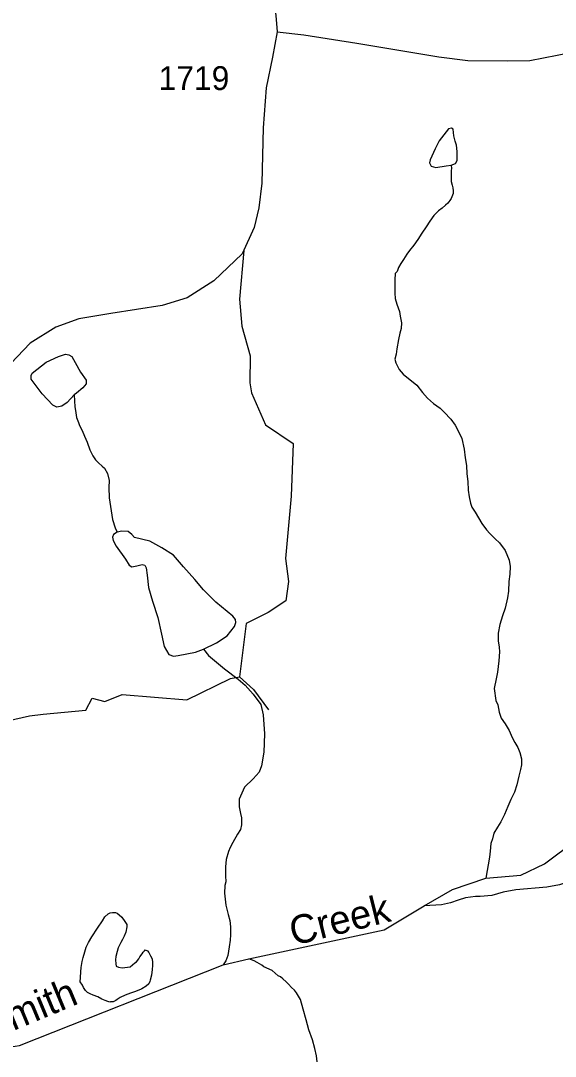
# Model space of a CAD drawing. Extents: x 2056842 to 2160602, y 826753 to 1016856.
# Drawn here: x 2107106 to 2109914, y 844990 to 850429 of the extents above; entities that cross this region are included whole.
import ezdxf

# ---------------------------------------------------------------- set-up
doc = ezdxf.new("R2010")
doc.units = 0
for name, color, linetype in [('Exist Hydrographic Creek Single Shore', 7, 'Continuous'), ('Exist Hydrographic Creek Single Shore Label', 7, 'Continuous'), ('Exist Hydrographic Misc Water Feature', 7, 'Continuous'), ('Exist Road Non-System Type 51', 7, 'Continuous'), ('Exist Road Secondary Structure Standard Bridge Number Label', 7, 'Continuous'), ('Exist Road Secondary Type 51 Attributed', 7, 'Continuous'), ('Exist Road Secondary Type 51 Number Label', 7, 'Continuous')]:
    doc.layers.add(name, color=color, linetype=linetype)

msp = doc.modelspace()

# ---------------------------------------------------------------- linework, layer by layer
at = {"layer": 'Exist Hydrographic Creek Single Shore'}
for points in [[(2108168.9, 845471), (2108304.5, 845502.1), (2109014.8, 845654.3), (2109225, 845779.8), (2109375, 845866), (2109549.9, 845924.8), (2109733, 845940.7), (2109857.9, 846000.5), (2110190.9, 846249.6), (2110472.9, 846650.6), (2110785.6, 846869.5), (2110900.7, 846967.7)], [(2103695.9, 845149.1), (2104458.1, 845073.1), (2104837, 844926), (2104962.9, 844867.6), (2105169.1, 844658.2), (2105448.9, 844512.5), (2105519.8, 844494.7), (2105603.4, 844482.1), (2105676.8, 844485.9), (2105748.2, 844511.2), (2106090.8, 844743.6), (2106604, 844955.3), (2106779.1, 844997.6), (2107100.6, 845047), (2108168.9, 845471)]]:
    msp.add_lwpolyline(points, dxfattribs=at)
at = {"layer": 'Exist Hydrographic Misc Water Feature'}
for points in [[(2109367.1, 849670.9), (2109389.6, 849679.4), (2109398.5, 849694.6), (2109398.5, 849742.7), (2109395.9, 849775.7), (2109388.3, 849795.9), (2109380.7, 849823.8), (2109378.2, 849859.3), (2109368.1, 849864.3), (2109352.9, 849861.8), (2109304.8, 849798.5), (2109283.2, 849756.6), (2109256.6, 849698.4), (2109254.1, 849681.9), (2109261.7, 849665.4), (2109285.8, 849657.8), (2109340.2, 849666.7), (2109367.1, 849670.9)], [(2109367.1, 849670.9), (2109369.1, 849652.7), (2109367.1, 849642.8), (2109367.3, 849626.6), (2109367.3, 849608.8), (2109367.3, 849584.8), (2109371.6, 849564.7), (2109375.5, 849550.7), (2109377.5, 849535), (2109377.3, 849520.8), (2109367.5, 849494.7), (2109359.9, 849484.9), (2109349.9, 849471), (2109337.6, 849460.7), (2109319.7, 849444.8), (2109299.8, 849430.7), (2109275.8, 849406.7), (2109256, 849376.5), (2109236.3, 849346.6), (2109212.3, 849312.5), (2109192.4, 849280.2), (2109170.9, 849250.2), (2109148.3, 849222.4), (2109134.4, 849202.2), (2109116.5, 849174), (2109103, 849154.2), (2109090.9, 849132.1), (2109082.9, 849112.2), (2109072.6, 849102), (2109070.8, 849068.2), (2109071.2, 849049.9), (2109071, 849025.9), (2109071.4, 848997.9), (2109073.3, 848970), (2109081.2, 848940), (2109095.4, 848902.1), (2109099.5, 848878), (2109105.9, 848842.1), (2109103.8, 848812), (2109097.7, 848788.2), (2109089.9, 848754.1), (2109081.9, 848706.2), (2109078.6, 848678.3), (2109072, 848652.1), (2109076.3, 848632), (2109094.6, 848597.9), (2109114.5, 848572.2), (2109186.8, 848514.6), (2109216.6, 848476.4), (2109242.6, 848446.5), (2109275, 848418.9), (2109309.3, 848394.6), (2109331.2, 848373.1), (2109365, 848337.1), (2109389, 848305), (2109401.3, 848281.3), (2109423.3, 848235.3), (2109435.8, 848179.5), (2109441.5, 848133.1), (2109448.1, 848093.2), (2109450.1, 848049.5), (2109454.2, 848009.6), (2109456.3, 847963.4), (2109462.6, 847927.5), (2109468.8, 847895.3), (2109476.6, 847873.4), (2109492.6, 847847.5), (2109528.9, 847787.6), (2109552.9, 847755.6), (2109570.9, 847735.8), (2109599, 847708), (2109621.4, 847686), (2109651.1, 847646.1), (2109671.8, 847596), (2109677.5, 847562.2), (2109675.9, 847521.9), (2109669.7, 847484.3), (2109668.3, 847432.2), (2109663.8, 847398.3), (2109650.1, 847344.1), (2109636.3, 847304), (2109622.6, 847258.1), (2109614.6, 847211.9), (2109614.8, 847172.1), (2109618.9, 847138.2), (2109621.1, 847113.9), (2109616.8, 847067.9), (2109611.1, 847007.9), (2109603.5, 846972.1), (2109593.5, 846922.1), (2109601.9, 846858), (2109611.9, 846836.1), (2109619.9, 846798), (2109630, 846766.1), (2109650.1, 846736.2), (2109672.2, 846700.4), (2109688.2, 846664.3), (2109702.1, 846638.3), (2109716.5, 846612.5), (2109728.4, 846586.4)], [(2107386.5, 848464.6), (2107351.1, 848424.1), (2107321.9, 848403.8), (2107296.6, 848400), (2107275.1, 848410.2), (2107218.1, 848469.7), (2107161.1, 848545.7), (2107161.1, 848566), (2107166.2, 848577.4), (2107239.6, 848635.7), (2107304.2, 848666.1), (2107340.9, 848677.5), (2107358.7, 848674.9), (2107375.1, 848664.8), (2107391.6, 848633.1), (2107420.7, 848582.5), (2107449.8, 848541.9), (2107449.8, 848521.7), (2107433.4, 848500.1), (2107399.2, 848472.2), (2107386.5, 848464.6)], [(2107386.5, 848464.6), (2107391.2, 848400.7), (2107393.9, 848380.9), (2107399.8, 848345.1), (2107409.9, 848318.8), (2107415.6, 848302.9), (2107429.6, 848276.9), (2107441.7, 848247.1), (2107456, 848215.3), (2107469.9, 848175), (2107485.9, 848143.3), (2107498.5, 848123.2), (2107514.4, 848107.4), (2107534.3, 848089.4), (2107546.4, 848079.4), (2107562, 848051.5), (2107570.6, 848013.7), (2107568.4, 847977.5), (2107571, 847923.6), (2107581.3, 847855.5), (2107588.9, 847809.7), (2107601.6, 847765.5), (2107612.1, 847742.9)], [(2107612.1, 847742.9), (2107594.2, 847730.8), (2107589.1, 847716.9), (2107591.6, 847699.2), (2107608.1, 847668.8), (2107657.5, 847600.3), (2107675.2, 847568.7), (2107689.1, 847561.1), (2107715.7, 847566.1), (2107743.6, 847572.5), (2107757.5, 847568.7), (2107765.1, 847554.7), (2107770.2, 847516.7), (2107777.8, 847452.1), (2107799.3, 847381.2), (2107825.9, 847295), (2107846.1, 847206.3), (2107860.1, 847143), (2107884.1, 847099.9), (2107908.2, 847092.3), (2107933.5, 847094.8), (2108024.7, 847112.6), (2108065.6, 847128.5)], [(2108065.6, 847128.5), (2108134.8, 847162), (2108190.5, 847197.5), (2108228.5, 847248.1), (2108236.1, 847268.4), (2108233.6, 847284.9), (2108220.9, 847301.3), (2108131, 847374.8), (2108066.4, 847439.4), (2108020.9, 847493.9), (2107961.4, 847561.1), (2107909.4, 847621.9), (2107847.4, 847661.2), (2107784.1, 847695.4), (2107704.3, 847714.4), (2107690.4, 847730.8), (2107670.1, 847746), (2107637.2, 847748.6), (2107612.1, 847742.9)], [(2108065.6, 847128.5), (2108093.4, 847094.3), (2108177, 847025.9), (2108249.2, 846970.2), (2108284.6, 846939.8), (2108327.7, 846891.6), (2108366.9, 846837.1), (2108379.6, 846783.3), (2108387.2, 846684.5), (2108383.4, 846588.2), (2108370.7, 846516), (2108358, 846481.8), (2108326.4, 846447.6), (2108282.1, 846403.2), (2108253.7, 846340), (2108253.7, 846299.8), (2108260, 846266), (2108265.8, 846242), (2108266.2, 846205.8), (2108260, 846182), (2108244.2, 846156), (2108220.2, 846113.8), (2108206.1, 846085.9), (2108198.5, 846065.9), (2108184.8, 846023.8), (2108181.1, 845985.8), (2108182.7, 845937.7), (2108182.9, 845906), (2108179.2, 845887.9), (2108177.2, 845847.6), (2108183.5, 845783.8), (2108195.4, 845735.7), (2108203.8, 845704), (2108207.7, 845669.8), (2108207.7, 845628), (2108205.9, 845599.8), (2108202, 845565.9), (2108193.8, 845519.7), (2108184.1, 845492), (2108168.9, 845471)], [(2109728.4, 846586.4), (2109736.8, 846552.3), (2109737, 846520.6), (2109730.9, 846496.4), (2109723.1, 846460.6), (2109712.8, 846416.3), (2109699.5, 846376.6), (2109681.2, 846338.4), (2109665.6, 846302.1), (2109647.8, 846260.3), (2109627.7, 846222.3), (2109609.9, 846194.2), (2109591.8, 846162), (2109583.8, 846132), (2109576, 846108), (2109572.3, 846068), (2109568.2, 846036.1), (2109549.9, 845924.8)], [(2110290.4, 845940.5), (2110246.6, 845936.3), (2110208.8, 845932.2), (2110158.8, 845930.1), (2110096.5, 845925.7), (2110022.4, 845915.4), (2109956.6, 845897.4), (2109936.7, 845891.1), (2109868.9, 845879), (2109706.9, 845864.7), (2109641, 845852.3), (2109580.5, 845834.3), (2109519, 845829.7), (2109494.8, 845829.8), (2109443, 845821.8), (2109404.8, 845809.8), (2109363, 845795.4), (2109317.1, 845785.3), (2109225, 845779.8)], [(2107577, 845276), (2107573.8, 845274.6), (2107563, 845278.1), (2107549.1, 845283.8), (2107533.1, 845289.9), (2107511.2, 845301.7), (2107487, 845311.5), (2107471, 845317.6), (2107457, 845325.4), (2107446.8, 845335.5), (2107436.7, 845351.6), (2107430.6, 845363.5), (2107418.7, 845381.5), (2107420.7, 845403.5), (2107422.8, 845433.6), (2107424.6, 845457.3), (2107428.3, 845487.6), (2107434.1, 845509.4), (2107442.5, 845539.4), (2107449.9, 845563.4), (2107462.4, 845587.5), (2107480.2, 845617.7), (2107509.9, 845663.5), (2107535.8, 845701.7), (2107547.7, 845721.9), (2107565.5, 845737.8), (2107575.6, 845744), (2107587.6, 845745.8), (2107603.4, 845745.9), (2107613.5, 845741.9), (2107623.5, 845733.9), (2107637.5, 845720), (2107653.7, 845698.1), (2107663.7, 845682), (2107663.5, 845670.2), (2107657.6, 845642.3), (2107650.2, 845620.3), (2107640.1, 845604), (2107631.9, 845588.2), (2107618, 845559.8), (2107612, 845540.1), (2107606.5, 845514.1), (2107604.5, 845496.2), (2107606.1, 845476), (2107608.4, 845463.9), (2107620.5, 845458), (2107638.5, 845454.1), (2107666.6, 845458.4), (2107680.3, 845460.3), (2107706.4, 845480.3), (2107714.6, 845486.4), (2107726.1, 845502.5), (2107732.4, 845512.5), (2107744.5, 845528.5), (2107750, 845536.6), (2107756, 845544.6), (2107760.1, 845548.5), (2107771.8, 845544.7), (2107780, 845534.5), (2107788.4, 845518.6), (2107796.2, 845502.4), (2107798.4, 845482.6), (2107798.2, 845466.4), (2107796.8, 845446.8), (2107792.5, 845416.6), (2107786.5, 845390.7), (2107784.3, 845382.5), (2107779, 845370.7), (2107764.6, 845358.7), (2107742.7, 845344.6)], [(2108664, 844961.6), (2108659.9, 844993.4), (2108651.9, 845031.2), (2108639.6, 845077.3), (2108619.3, 845129.4), (2108604.9, 845181.1), (2108589.1, 845237), (2108575, 845289.1), (2108555.1, 845323), (2108544.6, 845337.1), (2108528.6, 845350.9), (2108512.4, 845368.8), (2108500.5, 845380.7), (2108482.3, 845396.9), (2108470.4, 845406.8), (2108458.7, 845412.6), (2108426.3, 845440.7), (2108384.1, 845460.4), (2108372.4, 845468.3), (2108360.5, 845476.2), (2108348.4, 845482.5), (2108332.6, 845492.2), (2108304.5, 845502.1)], [(2107742.7, 845344.6), (2107738.6, 845342.4), (2107708.8, 845330.2), (2107683, 845322.4), (2107654.9, 845312), (2107629.3, 845298.1), (2107613.1, 845287.9), (2107605.1, 845283.9), (2107591.1, 845275.8), (2107582.9, 845275.9), (2107577, 845276)]]:
    msp.add_lwpolyline(points, dxfattribs=at)
at = {"layer": 'Exist Road Non-System Type 51'}
for points in [[(2108277.8, 849221.3), (2108254.6, 848966.4), (2108267.1, 848825.1), (2108310.7, 848669.2), (2108309.7, 848526.8), (2108318, 848474.9), (2108392.8, 848306.5), (2108537.1, 848207.8), (2108526.7, 847931.4), (2108496.6, 847604), (2108513.2, 847483.4), (2108498.7, 847381.6), (2108405.2, 847321.3), (2108291, 847263.1), (2108255.7, 846982.5)], [(2106910.6, 846927.1), (2106970, 846874.5), (2106974.2, 846737.3), (2107152.8, 846778.9), (2107223.4, 846787.2), (2107447.7, 846808), (2107481, 846870.3), (2107547.4, 846853.7), (2107638.8, 846891.1), (2107979.4, 846862), (2108207.9, 846974.2), (2108255.7, 846982.5)], [(2108255.7, 846982.5), (2108329.4, 846917.1), (2108408.3, 846809)]]:
    msp.add_lwpolyline(points, dxfattribs=at)
at = {"layer": 'Exist Road Secondary Type 51 Attributed'}
for points in [[(2106408.6, 852316.1), (2106586.6, 851985.7), (2106746, 851717.1), (2106820.7, 851640.2), (2106963, 851536.3), (2107063.7, 851471.8), (2107171.2, 851427.7), (2107364.4, 851368.5), (2107725.2, 851279.6), (2107927.7, 851226.6), (2108019.1, 851181.9), (2108101.1, 851124.8), (2108156.2, 851073.8), (2108224.2, 851000.6), (2108274, 850922.7), (2108389.8, 850638.4), (2108432.4, 850543.9), (2108446.9, 850455.5), (2108453.5, 850370.5)], [(2108453.5, 850370.5), (2108428.4, 850237.1), (2108394.8, 850076.9), (2108380.5, 849866.9), (2108372.8, 849575.4), (2108356.5, 849446), (2108331.6, 849342.4), (2108270.3, 849204.3), (2108120.8, 849062.4), (2107980.9, 848974.2), (2107848.6, 848933.9), (2107580.3, 848891.7), (2107410.7, 848863.9), (2107290, 848819.8), (2107155.8, 848735.4), (2107054.3, 848628)], [(2108453.5, 850370.5), (2108593.1, 850354.9), (2108872.4, 850310.3), (2109302.2, 850239.8), (2109455.5, 850220.6), (2109662.5, 850217.8), (2109780.4, 850219.7), (2109996.4, 850262.4)]]:
    msp.add_lwpolyline(points, dxfattribs=at)

# ---------------------------------------------------------------- texts
at = {"layer": 'Exist Hydrographic Creek Single Shore Label'}
for s, rotation, p in [('Creek', 14.0306, (2108539.2, 845570.4)), ('Smith', 22.6045, (2106943.3, 845071.2))]:
    msp.add_text(s, height=150, rotation=rotation, dxfattribs=at).set_placement(p)
at = {"layer": 'Exist Road Secondary Structure Standard Bridge Number Label'}
msp.add_text('27', height=1230.31, rotation=300, dxfattribs=at).set_placement((2105576.3, 845131.2))
at = {"layer": 'Exist Road Secondary Type 51 Number Label'}
msp.add_text('1719', height=125, dxfattribs=at).set_placement((2107830.2, 850064.9))

doc.saveas('drawing.dxf')
